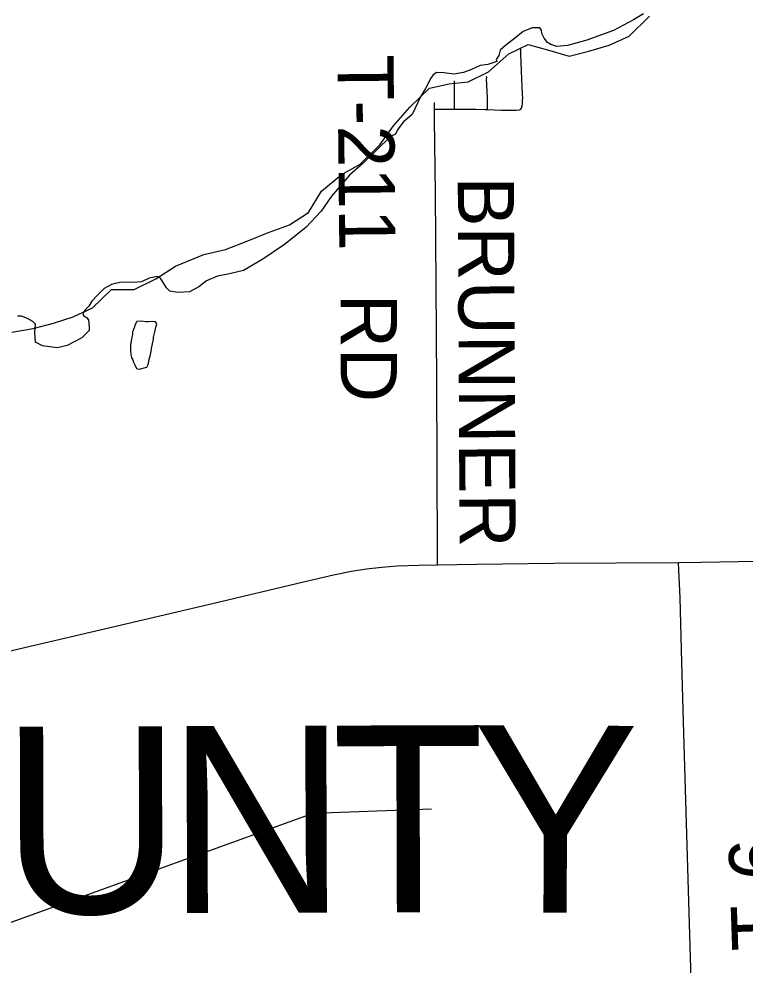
# Model space of a CAD drawing. Extents: x 0 to 34, y 0 to 22.
# Drawn here: x 5.6722 to 6.0396, y 15.5388 to 16.0178 of the extents above; entities that cross this region are included whole.
import ezdxf

# ---------------------------------------------------------------- set-up
doc = ezdxf.new("R2010")
doc.units = 0
for name, color, linetype in [('GM_X_Corporation', 7, 'Continuous'), ('GM_X_County_Road', 7, 'Continuous'), ('GM_X_County_Text', 7, 'Continuous'), ('GM_X_Major_Lake', 7, 'Continuous'), ('GM_X_Minor_Lake', 7, 'Continuous'), ('GM_X_Minor_River', 7, 'Continuous'), ('GM_X_Township_Road', 7, 'Continuous'), ('GM_X_Township_Road_Text', 7, 'Continuous')]:
    doc.layers.add(name, color=color, linetype=linetype)

msp = doc.modelspace()

# ---------------------------------------------------------------- linework, layer by layer
at = {"layer": 'GM_X_Corporation'}
msp.add_lwpolyline([(5.98829, 16.02041), (5.98318, 16.01726), (5.97305, 16.01198), (5.95951, 16.00704), (5.9498, 16.00432), (5.94435, 16.0038), (5.94128, 16.00474), (5.93966, 16.00576), (5.93796, 16.00798), (5.93677, 16.01036), (5.93668, 16.01207), (5.93583, 16.01317), (5.93191, 16.01317), (5.92731, 16.01138), (5.92365, 16.0084), (5.92289, 16.00789), (5.91837, 16.00423), (5.91573, 16.00201), (5.91505, 15.99921), (5.9136, 15.99725), (5.91394, 15.99622), (5.90952, 15.99461), (5.9056, 15.9941), (5.90117, 15.99214), (5.89708, 15.99069), (5.89248, 15.98984), (5.88712, 15.99052), (5.88363, 15.99069), (5.88184, 15.98941), (5.88056, 15.98771), (5.87784, 15.98251), (5.87545, 15.97826), (5.87114, 15.96937), (5.86668, 15.96557), (5.8637, 15.96165), (5.86276, 15.95935), (5.86021, 15.95816), (5.84616, 15.94462), (5.83943, 15.93866), (5.8304, 15.9281), (5.82512, 15.92052), (5.81729, 15.91217), (5.80664, 15.90357), (5.79557, 15.89607), (5.78586, 15.89045), (5.77879, 15.88867), (5.77266, 15.88747), (5.76704, 15.88509), (5.76321, 15.8822), (5.75844, 15.87955), (5.75257, 15.8793), (5.74848, 15.87989), (5.74677, 15.88168), (5.74388, 15.88654), (5.74226, 15.8873), (5.73809, 15.88645), (5.73417, 15.88458), (5.73, 15.88432), (5.72386, 15.88441), (5.71901, 15.88339), (5.71535, 15.88126), (5.71177, 15.87768), (5.70913, 15.87487), (5.70751, 15.87232), (5.70581, 15.8707), (5.70445, 15.86857), (5.70479, 15.86755), (5.70632, 15.86661), (5.70743, 15.8655), (5.70768, 15.8615), (5.70768, 15.85997), (5.70402, 15.85631), (5.69661, 15.85239), (5.6915, 15.85128), (5.68418, 15.8523), (5.68052, 15.85418), (5.68026, 15.85894), (5.68052, 15.8632), (5.67916, 15.86465), (5.67643, 15.86602), (5.67354, 15.86729), (5.67141, 15.86721)], dxfattribs=at)
msp.add_lwpolyline([(5.98829, 16.02041), (5.98318, 16.01726), (5.97305, 16.01198), (5.95951, 16.00704), (5.9498, 16.00432), (5.94435, 16.0038), (5.94128, 16.00474), (5.93966, 16.00576), (5.93796, 16.00798), (5.93677, 16.01036), (5.93668, 16.01207), (5.93583, 16.01317), (5.93191, 16.01317), (5.92731, 16.01138), (5.92365, 16.0084), (5.92289, 16.00789), (5.91837, 16.00423), (5.91573, 16.00201), (5.91505, 15.99921), (5.9136, 15.99725), (5.91394, 15.99622), (5.90952, 15.99461), (5.9056, 15.9941), (5.90117, 15.99214), (5.89708, 15.99069), (5.89248, 15.98984), (5.88712, 15.99052), (5.88363, 15.99069), (5.88184, 15.98941), (5.88056, 15.98771), (5.87784, 15.98251), (5.87545, 15.97826), (5.87114, 15.96937), (5.86668, 15.96557), (5.8637, 15.96165), (5.86276, 15.95935), (5.86021, 15.95816), (5.84616, 15.94462), (5.83943, 15.93866), (5.8304, 15.9281), (5.82512, 15.92052), (5.81729, 15.91217), (5.80664, 15.90357), (5.79557, 15.89607), (5.78586, 15.89045), (5.77879, 15.88867), (5.77266, 15.88747), (5.76704, 15.88509), (5.76321, 15.8822), (5.75844, 15.87955), (5.75257, 15.8793), (5.74848, 15.87989), (5.74677, 15.88168), (5.74388, 15.88654), (5.74226, 15.8873), (5.73809, 15.88645), (5.73417, 15.88458), (5.73, 15.88432), (5.72386, 15.88441), (5.71901, 15.88339), (5.71535, 15.88126), (5.71177, 15.87768), (5.70913, 15.87487), (5.70751, 15.87232), (5.70581, 15.8707), (5.70445, 15.86857), (5.70479, 15.86755), (5.70632, 15.86661), (5.70743, 15.8655), (5.70768, 15.8615), (5.70768, 15.85997), (5.70402, 15.85631), (5.69661, 15.85239), (5.6915, 15.85128), (5.68418, 15.8523), (5.68052, 15.85418), (5.68026, 15.85894), (5.68052, 15.8632), (5.67916, 15.86465), (5.67643, 15.86602), (5.67354, 15.86729), (5.67141, 15.86721)], dxfattribs=at)
at = {"layer": 'GM_X_County_Road'}
for points in [[(6.00601, 15.74264), (6.01743, 15.74272), (6.08271, 15.74394), (6.09359, 15.74436), (6.13084, 15.74651), (6.13583, 15.74687)], [(5.26858, 15.60317), (5.38392, 15.6288), (5.43839, 15.64166), (5.46262, 15.64728), (5.49436, 15.65496), (5.55615, 15.6706), (5.62706, 15.68824), (5.64975, 15.69356), (5.68003, 15.70065), (5.71332, 15.70849), (5.77084, 15.72198), (5.81622, 15.73274), (5.83135, 15.73628), (5.84048, 15.73813), (5.84813, 15.73934), (5.85583, 15.74024), (5.86357, 15.74081), (5.87442, 15.74123), (5.88404, 15.74141)], [(5.88404, 15.74141), (5.90395, 15.74179), (5.94281, 15.7422), (6.00601, 15.74264)]]:
    msp.add_lwpolyline(points, dxfattribs=at)
at = {"layer": 'GM_X_Major_Lake'}
for points in [[(5.80904, 15.91351), (5.81871, 15.91978), (5.82536, 15.93061), (5.83522, 15.93878), (5.8449, 15.94429), (5.85476, 15.95397), (5.86178, 15.96366), (5.86994, 15.97315), (5.88, 15.98265), (5.88986, 15.98493), (5.89954, 15.98588), (5.90979, 15.99101), (5.92003, 16.00013), (5.9299, 16.00488), (5.93958, 16.00203), (5.95058, 15.99899), (5.96064, 16.00146), (5.97089, 16.0045), (5.98094, 16.00906), (5.99119, 16.01913)], [(5.66863, 15.85918), (5.67944, 15.86108), (5.68969, 15.86374), (5.69956, 15.86697), (5.70942, 15.87153), (5.7191, 15.88084), (5.73048, 15.88084), (5.74149, 15.88616), (5.75136, 15.89262), (5.76578, 15.8985), (5.77678, 15.90098), (5.78798, 15.90535), (5.79803, 15.90952), (5.80904, 15.91351)], [(5.66863, 15.85918), (5.67944, 15.86108), (5.68969, 15.86374), (5.69956, 15.86697), (5.70942, 15.87153), (5.7191, 15.88084), (5.73048, 15.88084), (5.74149, 15.88616), (5.75136, 15.89262), (5.76578, 15.8985), (5.77678, 15.90098), (5.78798, 15.90535), (5.79803, 15.90952), (5.80904, 15.91351)]]:
    msp.add_lwpolyline(points, dxfattribs=at)
at = {"layer": 'GM_X_Minor_Lake'}
for points in [[(5.7318, 15.8645), (5.73161, 15.86431), (5.73103, 15.86298), (5.73064, 15.86184), (5.72967, 15.85919), (5.72966, 15.85805), (5.72927, 15.85672), (5.72907, 15.85558), (5.72887, 15.85387), (5.72867, 15.85235), (5.72866, 15.85102), (5.72865, 15.8495), (5.72883, 15.84816), (5.72919, 15.84626), (5.72976, 15.84511), (5.73013, 15.84397), (5.73088, 15.84263), (5.73163, 15.84072), (5.73296, 15.84052), (5.73696, 15.84144), (5.73734, 15.84239), (5.73773, 15.84334), (5.73813, 15.84543), (5.73852, 15.84695), (5.73911, 15.84961), (5.73931, 15.85094), (5.74019, 15.85569)], [(5.74019, 15.85569), (5.7403, 15.85664), (5.7407, 15.85873), (5.74109, 15.86005), (5.74148, 15.86176), (5.74188, 15.86347), (5.74131, 15.86443), (5.73998, 15.86463), (5.7377, 15.86445), (5.73637, 15.86446), (5.73428, 15.86467), (5.7318, 15.8645)]]:
    msp.add_lwpolyline(points, dxfattribs=at)
at = {"layer": 'GM_X_Minor_River'}
msp.add_lwpolyline([(5.63593, 15.54883), (5.82107, 15.61559), (5.881, 15.61779)], dxfattribs=at)
at = {"layer": 'GM_X_Township_Road'}
msp.add_line((5.88243, 15.97211), (5.88248, 15.97538), dxfattribs=at)
for points in [[(5.92611, 15.97201), (5.92644, 15.97251), (5.92683, 15.97374), (5.92695, 15.97457), (5.92707, 15.97654), (5.9271, 15.97783), (5.92706, 15.97955), (5.92644, 15.99135), (5.92614, 16.00034), (5.92613, 16.00182), (5.92611, 16.0031)], [(5.89265, 15.97209), (5.89264, 15.97417), (5.89257, 15.98638)], [(5.90926, 15.97191), (5.90926, 15.97491), (5.90927, 15.97783), (5.90886, 15.98741), (5.90887, 15.98816), (5.90885, 15.98863)], [(5.88243, 15.97211), (5.88477, 15.9721), (5.89265, 15.97209)], [(5.88404, 15.74141), (5.88403, 15.7451), (5.88387, 15.79315), (5.88373, 15.83345), (5.88325, 15.88306), (5.88291, 15.92956), (5.88247, 15.96677), (5.88243, 15.97211)], [(5.89265, 15.97209), (5.90352, 15.97207), (5.90804, 15.97198), (5.90926, 15.97191)], [(5.90926, 15.97191), (5.91631, 15.97157), (5.92058, 15.97156), (5.92385, 15.97156), (5.9254, 15.9718), (5.92611, 15.97201)], [(6.01323, 15.50285), (6.01314, 15.5054), (6.01302, 15.50851), (6.00869, 15.65621), (6.0077, 15.69197), (6.00676, 15.72462), (6.00618, 15.73862), (6.00601, 15.74264)]]:
    msp.add_lwpolyline(points, dxfattribs=at)

# ---------------------------------------------------------------- texts
at = {"layer": 'GM_X_County_Text'}
for s, rotation, p in [('U', 0.1846, (5.66315, 15.56474)), ('N', 0.1858, (5.7469, 15.56501)), ('T', 0.1851, (5.83065, 15.56528)), ('Y', 359.7412, (5.90129, 15.56551))]:
    msp.add_text(s, height=0.0947, rotation=rotation, dxfattribs=at).set_placement(p)
at = {"layer": 'GM_X_Township_Road_Text'}
for s, rotation, p in [('T-211', 270.5623, (5.83333, 15.99957)), ('BRUNNER', 270.2854, (5.89423, 15.93792)), ('RD', 270, (5.83505, 15.87865)), ('T-6', 91.9099, (6.0615, 15.54654))]:
    msp.add_text(s, height=0.028409, rotation=rotation, dxfattribs=at).set_placement(p)

doc.saveas('drawing.dxf')
